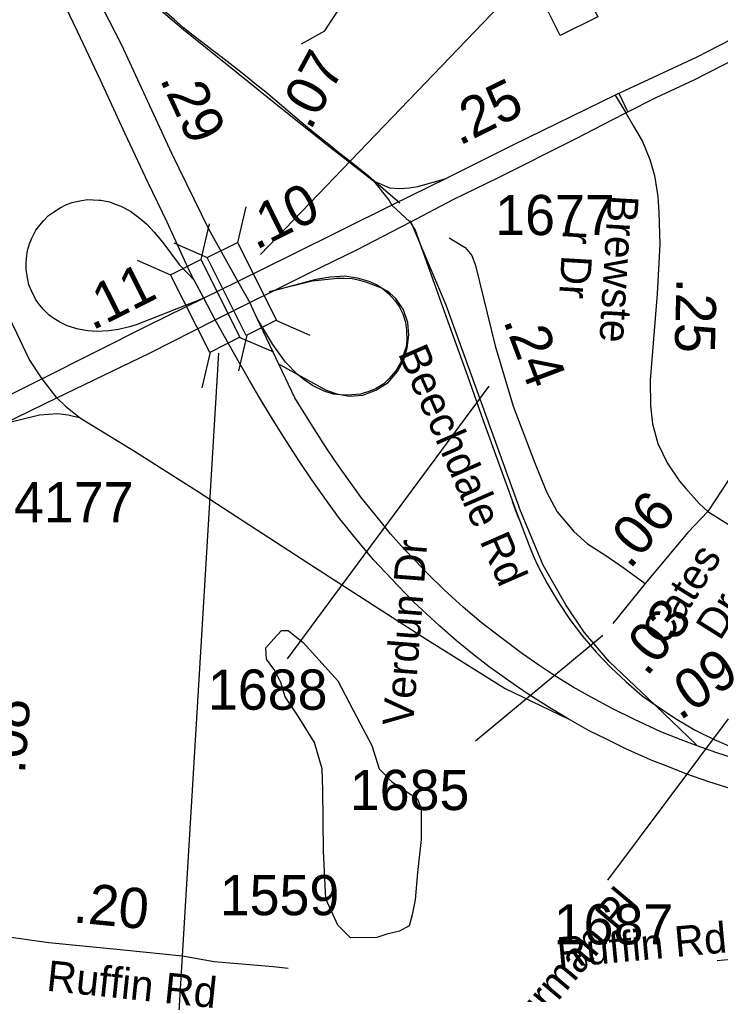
# Model space of a CAD drawing. Extents: x 1662474 to 1856135, y 779280 to 917889.
# Drawn here: x 1728724 to 1730904, y 836296 to 839326 of the extents above; entities that cross this region are included whole.
import ezdxf

# ---------------------------------------------------------------- set-up
doc = ezdxf.new("R2010")
doc.units = 0
for name, color, linetype in [('Exist Cultural Church CELL', 7, 'Continuous'), ('Exist Hydrographic Pond Under 1500 Sq Ft', 7, 'Continuous'), ('Exist Road Non-System Type 51', 7, 'Continuous'), ('Exist Road Non-System Type 51 Label', 7, 'Continuous'), ('Exist Road Primary Interstate Divided Center Attributed', 7, 'Continuous'), ('Exist Road Primary Interstate Mileage Hundredths English Label', 7, 'Continuous'), ('Exist Road Primary Interstate Ramp 1 Lane Attributed', 7, 'Continuous'), ('Exist Road Primary Interstate Structure Standard Bridge CELL', 7, 'Continuous'), ('Exist Road Primary Interstate Structure Standard Bridge Number Label', 7, 'Continuous'), ('Exist Road Secondary Mileage Hundredths English Label', 7, 'Continuous'), ('Exist Road Secondary Mileage Tenths English Label', 7, 'Continuous'), ('Exist Road Secondary Type 41 Attributed', 7, 'Continuous'), ('Exist Road Secondary Type 51 Attributed', 7, 'Continuous'), ('Exist Road Secondary Type 51 Divided Attributed', 7, 'Continuous'), ('Exist Road Secondary Type 51 Label', 7, 'Continuous'), ('Exist Road Secondary Type 51 Number Label', 7, 'Continuous')]:
    doc.layers.add(name, color=color, linetype=linetype)

msp = doc.modelspace()

# ---------------------------------------------------------------- linework, layer by layer
at = {"layer": 'Exist Cultural Church CELL'}
msp.add_lwpolyline([(1730357.7, 839371.4), (1730408.6, 839397), (1730374.5, 839465.1), (1730345.9, 839450.8), (1730338.8, 839465.1), (1730367.4, 839479.4), (1730340.5, 839533.2), (1730354.8, 839540.3), (1730381.7, 839486.6), (1730410.4, 839500.9), (1730417.5, 839486.6), (1730388.9, 839472.3), (1730422.9, 839404.2), (1730474.5, 839429.8), (1730522.2, 839334.6), (1730405.3, 839276.2)], close=True, dxfattribs=at)
at = {"layer": 'Exist Hydrographic Pond Under 1500 Sq Ft'}
msp.add_lwpolyline([(1729835.4, 836472.6), (1729754.1, 836471.3), (1729714.4, 836511), (1729677, 836592.7), (1729670, 836742.2), (1729667.6, 836931.4), (1729665.3, 836996.8), (1729641.9, 837078.6), (1729590.5, 837160.3), (1729550.8, 837221), (1729536.8, 837265.4), (1729518.1, 837302.8), (1729492.4, 837337.8), (1729490, 837372.9), (1729515.7, 837400.9), (1729539.1, 837426.6), (1729560.1, 837426.6), (1729606.9, 837389.2), (1729714.4, 837270.1), (1729772.8, 837158), (1729819.5, 837069.2), (1729842.9, 836996.8), (1729882.6, 836957.1), (1729934, 836922.1), (1729962.1, 836903.4), (1729973.8, 836873), (1729973.8, 836777.2), (1729962.1, 836674.5), (1729955.1, 836590.4), (1729945.7, 836543.7), (1729936.4, 836508.6), (1729906, 836492.3), (1729866.3, 836482.9), (1729835.4, 836472.6)], dxfattribs=at)
at = {"layer": 'Exist Road Non-System Type 51'}
msp.add_line((1730588.4, 839096.9), (1730616.4, 839038.1), dxfattribs=at)
for points in [[(1729907.5, 838755.2), (1729803.5, 838843.9), (1729762, 838877), (1729712.4, 838916), (1729685.8, 838936.9), (1729658.6, 838958.7), (1729630.8, 838981.1), (1729602.4, 839004.4), (1729574.1, 839028.2), (1729545.9, 839052.5), (1729517.9, 839076.4), (1729490, 839099.8), (1729462, 839122), (1729434.6, 839144.2), (1729432.9, 839145.6), (1729407, 839166.6), (1729379.6, 839188), (1729351.5, 839209.4), (1729322.8, 839231.2), (1729294.1, 839253.6), (1729264.6, 839276.6), (1729234.8, 839300.4), (1729204.9, 839325.5), (1729174.9, 839351.8)], [(1730829.9, 837071.6), (1730677.9, 837216.5), (1730558.4, 837330.5), (1730480.6, 837422), (1730423.1, 837506.2), (1730353.1, 837630.5), (1730316.9, 837716.8), (1730282.4, 837799.1), (1730178.5, 838085.5), (1730050.8, 838437.8), (1729999.5, 838560.2), (1729940.6, 838700.2)], [(1729532.8, 838253.2), (1729548.4, 838245), (1729677.6, 838173.9), (1729710.8, 838162.9), (1729749.8, 838155.4), (1729791.6, 838158.8), (1729832.9, 838173.4), (1729870.4, 838198.2), (1729900.1, 838231.8), (1729919.2, 838268.2), (1729930.1, 838305.9), (1729934.9, 838344.4), (1729932.1, 838384.4), (1729918.8, 838423.9), (1729894.1, 838459.2), (1729876, 838474.9), (1729867.4, 838481.5), (1729853.1, 838489.8), (1729844.5, 838493.4), (1729804.2, 838508), (1729782.6, 838514.7), (1729758.8, 838519.4), (1729734.4, 838521.4), (1729710, 838520.7), (1729703.8, 838520.1), (1729634.8, 838512.4), (1729501.1, 838479.5)], [(1731630.4, 836314.5), (1731552.1, 836327.1), (1731422.1, 836349.4), (1731317.5, 836375.1), (1731240.6, 836394.8), (1731210.6, 836398.8), (1731180.8, 836401.9), (1731125.1, 836406.6), (1731019.1, 836408.7), (1730980.8, 836408.7), (1730893.4, 836399.8)]]:
    msp.add_lwpolyline(points, dxfattribs=at)
at = {"layer": 'Exist Road Primary Interstate Divided Center Attributed'}
for points in [[(1728735.6, 839881.4), (1728903.1, 839518.4), (1729041.4, 839247.1), (1729196.9, 838910), (1729311.9, 838675), (1729403.2, 838511.9)], [(1729267.8, 838516), (1729254.4, 838541.5), (1729183.3, 838696.2), (1729124.8, 838818.4), (1729052.4, 838970.5), (1728975.7, 839137.3), (1728904.6, 839289), (1728831.8, 839441.1), (1728764.2, 839587.1), (1728699.4, 839708.7), (1728638.5, 839824.8)], [(1729297.4, 838460), (1729267.8, 838516)], [(1729403.2, 838511.9), (1729440.3, 838445.8)], [(1729333.2, 838392), (1729297.4, 838460)], [(1729463.2, 838397.1), (1729440.3, 838445.8)], [(1730937.3, 836935), (1730868, 836956.2), (1730799.3, 836980.8), (1730734.9, 837005.9), (1730694.1, 837022.3), (1730612, 837058.2), (1730549.8, 837088.8), (1730496, 837115.6), (1730430.3, 837152.8), (1730373.5, 837186.5), (1730305.6, 837229.3), (1730259.6, 837260.8), (1730184.4, 837314.4), (1730138.4, 837350.7), (1730082.7, 837396), (1730030.6, 837441.8), (1729949.8, 837515.7), (1729900.4, 837566.3), (1729825, 837646.6), (1729769.4, 837713.6), (1729719.3, 837775.4), (1729684.1, 837823.8), (1729633.1, 837895.1), (1729593.1, 837955.2), (1729546.5, 838027.7), (1729508, 838088.7), (1729468.3, 838153.9), (1729439.5, 838203.6), (1729394.8, 838281.8), (1729333.2, 838392)], [(1730950.7, 837027.9), (1730889.6, 837047.4), (1730831.7, 837068.1), (1730781.6, 837087.1), (1730718.7, 837112.2), (1730636.4, 837150.2), (1730566.8, 837184.8), (1730502.2, 837219.8), (1730446.1, 837250.9), (1730385.4, 837288), (1730339.1, 837319.1), (1730288.1, 837354.6), (1730221.4, 837405.5), (1730159.6, 837451.8), (1730104.1, 837499.7), (1730044.9, 837553.7), (1729995, 837601.7), (1729955.2, 837644.5), (1729920.7, 837679.9), (1729878.1, 837727), (1729841.4, 837773.2), (1729787.1, 837840.7), (1729750, 837890.8), (1729716.1, 837939.2), (1729681.5, 837991), (1729641.1, 838053.2), (1729580, 838149.6), (1729463.2, 838397.1)]]:
    msp.add_lwpolyline(points, dxfattribs=at)
at = {"layer": 'Exist Road Primary Interstate Ramp 1 Lane Attributed'}
msp.add_line((1728840.2, 838150.5), (1728794.4, 838209.6), dxfattribs=at)
for points in [[(1728735.6, 839881.4), (1728791.4, 839806.6), (1728836.4, 839731.9), (1728881.9, 839663.6), (1728907.4, 839631.2), (1728951.9, 839571.6), (1729023.4, 839488.6), (1729069.7, 839440.2), (1729130.2, 839383.2), (1729234.1, 839294.6), (1729370.8, 839184.9), (1729527, 839059.5), (1729680.2, 838937.3), (1729796.7, 838846.5), (1729825.6, 838824.9)], [(1728794.4, 838209.6), (1728754.5, 838270.6), (1728716, 838350.5), (1728675.8, 838435.1), (1728660.9, 838471.1), (1728651.9, 838497.4), (1728638.5, 838541.1), (1728626.8, 838585.6), (1728617.3, 838633.1), (1728611.5, 838683.2), (1728610.2, 838732), (1728610.2, 838764), (1728614.3, 838827.1), (1728619.9, 838870.3), (1728649.2, 839007.3)], [(1729825.6, 838824.9), (1729875.3, 838802.5), (1729907.3, 838800.3), (1729935.8, 838802.5), (1729963.4, 838807.2), (1730051.6, 838831.8)], [(1729825.6, 838824.9), (1729874, 838763.1), (1729881.8, 838748.9)], [(1729297.4, 838460), (1729129.7, 838393.7), (1729087, 838376.9), (1729066.1, 838371.2), (1729032.5, 838362.6), (1729001.8, 838358.3), (1728963.4, 838356.6), (1728936.4, 838358), (1728907, 838363.5), (1728872.9, 838373.7), (1728849.5, 838384.9), (1728827.5, 838398.9), (1728816.9, 838407.4), (1728797.7, 838425.3), (1728783.4, 838443), (1728774.5, 838457.1), (1728762.3, 838480.1), (1728753.6, 838501.3), (1728750, 838517.7), (1728745.2, 838547.5), (1728745.2, 838570), (1728746, 838582.9), (1728749.7, 838607.6), (1728755.3, 838628.3), (1728762.9, 838646), (1728775.4, 838670.7), (1728787.5, 838686.2), (1728798.9, 838700.6), (1728814.8, 838716.9), (1728830.3, 838726.8), (1728850.4, 838740.8), (1728870.5, 838750.6), (1728888.6, 838757.5), (1728911.9, 838762.7), (1728936.2, 838766.2), (1728953, 838765.7), (1728970.9, 838764.8), (1728977.3, 838764), (1729003.8, 838758.8), (1729021.5, 838751.9), (1729039.9, 838745.2), (1729069, 838730.3), (1729095.5, 838710.7), (1729119.2, 838691), (1729142.8, 838665.3), (1729170.4, 838632.7), (1729221.3, 838564.4), (1729267.8, 838516)], [(1729881.8, 838748.9), (1729938, 838697.3), (1729939.1, 838696.1)], [(1729939.1, 838696.1), (1729955.2, 838670.7), (1729999.3, 838547.1), (1730056.5, 838387.2), (1730117.3, 838218.3), (1730165.9, 838080), (1730221, 837928.8), (1730275.6, 837777.6), (1730257.5, 837826.4), (1730308.7, 837690.8), (1730324.1, 837655.3), (1730335.1, 837630.5), (1730365.6, 837572.6), (1730398.9, 837516.1), (1730435.5, 837461.6), (1730475.1, 837409.3), (1730517.6, 837359.3), (1730562.9, 837311.9), (1730610.8, 837267.1), (1730660.8, 837224.1), (1730714, 837186.1), (1730768.9, 837150.1), (1730825.7, 837117.3), (1730884.3, 837087.9), (1730944.5, 837061.8)], [(1729516.2, 838484), (1729646.5, 838518.6), (1729690.6, 838525.9), (1729735.9, 838529.4), (1729774, 838523.3), (1729810.7, 838513), (1729836.6, 838500.9), (1729853.3, 838490.1), (1729872.3, 838473.2), (1729890, 838453.3), (1729904.7, 838433.9), (1729916.3, 838410.6), (1729924.5, 838385.1), (1729928, 838360), (1729929.3, 838328.5), (1729927.1, 838308.2), (1729909.6, 838258.9), (1729894.5, 838233.8), (1729872.9, 838208.8), (1729857.4, 838193.7), (1729831, 838178.1), (1729813.7, 838170.8), (1729784.8, 838161.7), (1729757.5, 838159.1), (1729732.9, 838158.2), (1729700.7, 838161.7), (1729671.3, 838171.2), (1729635.1, 838188), (1729609.1, 838205.8), (1729588, 838223.5), (1729551.2, 838260.6), (1729512.3, 838315.5), (1729463.2, 838397.1)], [(1728840.2, 838150.5), (1728867.5, 838124.1), (1728913.7, 838086.5)], [(1728913.7, 838086.5), (1728875.7, 838096), (1728842.4, 838100.3), (1728786.7, 838096), (1728672.6, 838068.4)], [(1728913.7, 838086.5), (1729082.2, 837984.5), (1729277.5, 837860.1), (1729641.8, 837624.2), (1729991.3, 837398.6), (1730234.2, 837247.2), (1730430.3, 837152.8)]]:
    msp.add_lwpolyline(points, dxfattribs=at)
at = {"layer": 'Exist Road Primary Interstate Structure Standard Bridge CELL'}
for p, q in [((1729428.6, 838743.5), (1729402.6, 838632.9)), ((1729313.9, 838690.4), (1729288.2, 838579.7)), ((1729204.3, 838631.3), (1729308.4, 838585.8)), ((1729090, 838577.6), (1729194.2, 838532.3)), ((1729523.1, 838390.8), (1729627.2, 838345.2)), ((1729431, 838344.8), (1729405, 838234.1)), ((1729409.4, 838338), (1729513.7, 838292.7)), ((1729317.5, 838291.7), (1729291.8, 838181))]:
    msp.add_line(p, q, dxfattribs=at)
for points in [[(1729402.6, 838632.9), (1729523.5, 838391), (1729429.3, 838343.9), (1729308.4, 838585.8)], [(1729288.2, 838579.7), (1729409.9, 838338.2), (1729315.9, 838290.8), (1729194.2, 838532.3)]]:
    msp.add_lwpolyline(points, close=True, dxfattribs=at)
at = {"layer": 'Exist Road Primary Interstate Structure Standard Bridge Number Label'}
for p, q in [((1729473.4, 838595.9), (1730558.6, 839724.7)), ((1729343.2, 838289.2), (1729191.6, 835782.9))]:
    msp.add_line(p, q, dxfattribs=at)
at = {"layer": 'Exist Road Secondary Type 41 Attributed'}
msp.add_lwpolyline([(1728523.5, 836480.9), (1728631.5, 836482.7), (1728815.5, 836457.1), (1729047.5, 836435), (1729231.4, 836415.4), (1729329.3, 836398.6), (1729513.3, 836383.1), (1729559.4, 836377.1)], dxfattribs=at)
at = {"layer": 'Exist Road Secondary Type 51 Attributed'}
for points in [[(1729601.1, 839249.7), (1729673.7, 839291.1), (1729735.5, 839386.3), (1729819.2, 839540.9)], [(1730576.8, 839090.8), (1730609.9, 839035.5)], [(1730609.9, 839035.5), (1730634.1, 838994.6), (1730662.1, 838947.1), (1730684.5, 838891.1), (1730698.5, 838840.6), (1730709.8, 838776.2), (1730712.6, 838725.7), (1730715.4, 838627.7), (1730707, 838473.5), (1730685.9, 838204.5), (1730686.3, 838125), (1730693.2, 838069.2), (1730709.4, 838008.3), (1730738.4, 837947.8), (1730776.2, 837890.8), (1730796.7, 837868.3), (1730838.7, 837820.6), (1730864.4, 837797.1)], [(1730060.4, 838647.3), (1730110.6, 838617.1), (1730131.3, 838592), (1730142.1, 838561.8), (1730203.9, 838311.2), (1730259.6, 838123.7), (1730325.3, 837950), (1730362.9, 837858.4), (1730396.6, 837796.1), (1730448.4, 837734.8), (1730490.8, 837696.8), (1730547.8, 837660.5), (1730604.9, 837620.7), (1730669.7, 837573.2)], [(1731876.9, 837880.1), (1731848.6, 837942.1), (1731826.8, 837976.9), (1731792, 838019.4), (1731752.7, 838053), (1731715.7, 838082.4), (1731679.9, 838104.2), (1731634.2, 838130.3), (1731592.8, 838148.8), (1731557.2, 838158.2), (1731496, 838167.4), (1731428.7, 838170.4), (1731376.7, 838170.4), (1731300.3, 838158.2), (1731217.7, 838130.7), (1731150.4, 838103.2), (1731083.1, 838063.4), (1731009.7, 837996.2), (1730951.6, 837928.9), (1730864.4, 837797.1)], [(1730864.4, 837797.1), (1730802.6, 837731.4), (1730669.7, 837573.2)], [(1730864.4, 837797.1), (1730942.5, 837747.8), (1730976, 837727.6), (1731021, 837711.3), (1731090.4, 837688.8), (1731138.7, 837680), (1731173.7, 837673.1)], [(1730669.7, 837573.2), (1730569.5, 837448.6)]]:
    msp.add_lwpolyline(points, dxfattribs=at)
at = {"layer": 'Exist Road Secondary Type 51 Divided Attributed'}
for points in [[(1731985.4, 839792.1), (1731879.8, 839745.8), (1731739.5, 839672.6), (1731666.6, 839634.5), (1731566.1, 839584.2), (1731480.8, 839543), (1731401.9, 839505.3), (1731082.5, 839338.7), (1730828.2, 839208.2), (1730576.8, 839090.8)], [(1730609.9, 839035.5), (1730704.5, 839083.9), (1730824.8, 839139.5), (1731079.5, 839269.5), (1731219.3, 839342.7), (1731406.5, 839436.9), (1731530.9, 839494.8), (1731993, 839715.4)], [(1730576.8, 839090.8), (1730258.5, 838934.8), (1730051.6, 838831.8)], [(1730073, 838766.6), (1730209.4, 838832.9), (1730453.3, 838955.2), (1730569.6, 839015.4), (1730609.9, 839035.5)], [(1730051.6, 838831.8), (1729881.8, 838748.9)], [(1729939.1, 838696.1), (1730073, 838766.6)], [(1729881.8, 838748.9), (1729569.5, 838593.3), (1729403.2, 838511.9)], [(1729516.2, 838484), (1729626, 838538.5), (1729772.9, 838610.2), (1729939.1, 838696.1)], [(1729403.2, 838511.9), (1729297.4, 838460)], [(1729440.3, 838445.8), (1729516.2, 838484)], [(1729297.4, 838460), (1729122.3, 838374.3), (1728794.4, 838209.6)], [(1729333.2, 838392), (1729440.3, 838445.8)], [(1728840.2, 838150.5), (1729128.2, 838288.7), (1729333.2, 838392)], [(1728794.4, 838209.6), (1728640.2, 838132.5), (1728555.6, 838090.3)], [(1728672.6, 838068.4), (1728840.2, 838150.5)]]:
    msp.add_lwpolyline(points, dxfattribs=at)
at = {"layer": 'Exist Road Secondary Type 51 Number Label'}
for p, q in [((1730183.9, 838186.1), (1729556.2, 837339.3)), ((1730538, 837411.9), (1730142.2, 837083.4)), ((1730928.4, 837152.3), (1730552.3, 836651.1))]:
    msp.add_line(p, q, dxfattribs=at)

# ---------------------------------------------------------------- texts
at = {"layer": 'Exist Road Non-System Type 51 Label'}
for s, rotation, p in [('Verdun Dr', 85.5344, (1729947.9, 837127.7)), ('Ruffin Rd', 5.3003, (1730399.9, 836378.1))]:
    msp.add_text(s, height=95, rotation=rotation, dxfattribs=at).set_placement(p)
at = {"layer": 'Exist Road Primary Interstate Mileage Hundredths English Label'}
msp.add_text('.29', height=125, rotation=294.7751, dxfattribs=at).set_placement((1729159.4, 839140.6))
at = {"layer": 'Exist Road Secondary Mileage Hundredths English Label'}
for s, rotation, p in [('.07', 61.596, (1729628.9, 838978.2)), ('.25', 26.4474, (1730092.1, 838932.5)), ('.10', 26.4856, (1729459.5, 838608.3)), ('.11', 26.6627, (1728950.7, 838358)), ('.25', 268.5602, (1730767.5, 838523.2)), ('.24', 290.7121, (1730227.7, 838389.8)), ('.06', 49.9512, (1730622.5, 837614.2)), ('.03', 51.203, (1730675.1, 837280.6))]:
    msp.add_text(s, height=125, rotation=rotation, dxfattribs=at).set_placement(p)
at = {"layer": 'Exist Road Secondary Mileage Tenths English Label'}
for s, rotation, p in [('.09', 34.5476, (1730777.7, 837144.9)), ('.08', 85.7665, (1728740.9, 836979.6)), ('.20', 354.5586, (1728888.8, 836520.2))]:
    msp.add_text(s, height=125, rotation=rotation, dxfattribs=at).set_placement(p)
at = {"layer": 'Exist Road Secondary Type 51 Label'}
for s, rotation, p in [('Brewste', 266.5876, (1730555.1, 838782.3)), ('r Dr', 266.5876, (1730414.6, 838672.4)), ('Beechdale Rd', 293.5797, (1729900, 838288.4)), ('Cates', 57.8807, (1730733.8, 837374.5)), (' Dr', 57.8807, (1730883.9, 837362.2)), ('Furman Pl', 49.9135, (1730275.8, 836127.2)), ('Ruffin Rd', 354.0798, (1728805.9, 836307.8))]:
    msp.add_text(s, height=95, rotation=rotation, dxfattribs=at).set_placement(p)
at = {"layer": 'Exist Road Secondary Type 51 Number Label'}
for s, p in [('1677', (1730203.6, 838655.6)), ('4177', (1728707.1, 837763)), ('1688', (1729310.3, 837180.7)), ('1685', (1729751.5, 836868.9)), ('1559', (1729347, 836542.1)), ('1687', (1730385.5, 836451.4))]:
    msp.add_text(s, height=125, dxfattribs=at).set_placement(p)

doc.saveas('drawing.dxf')
